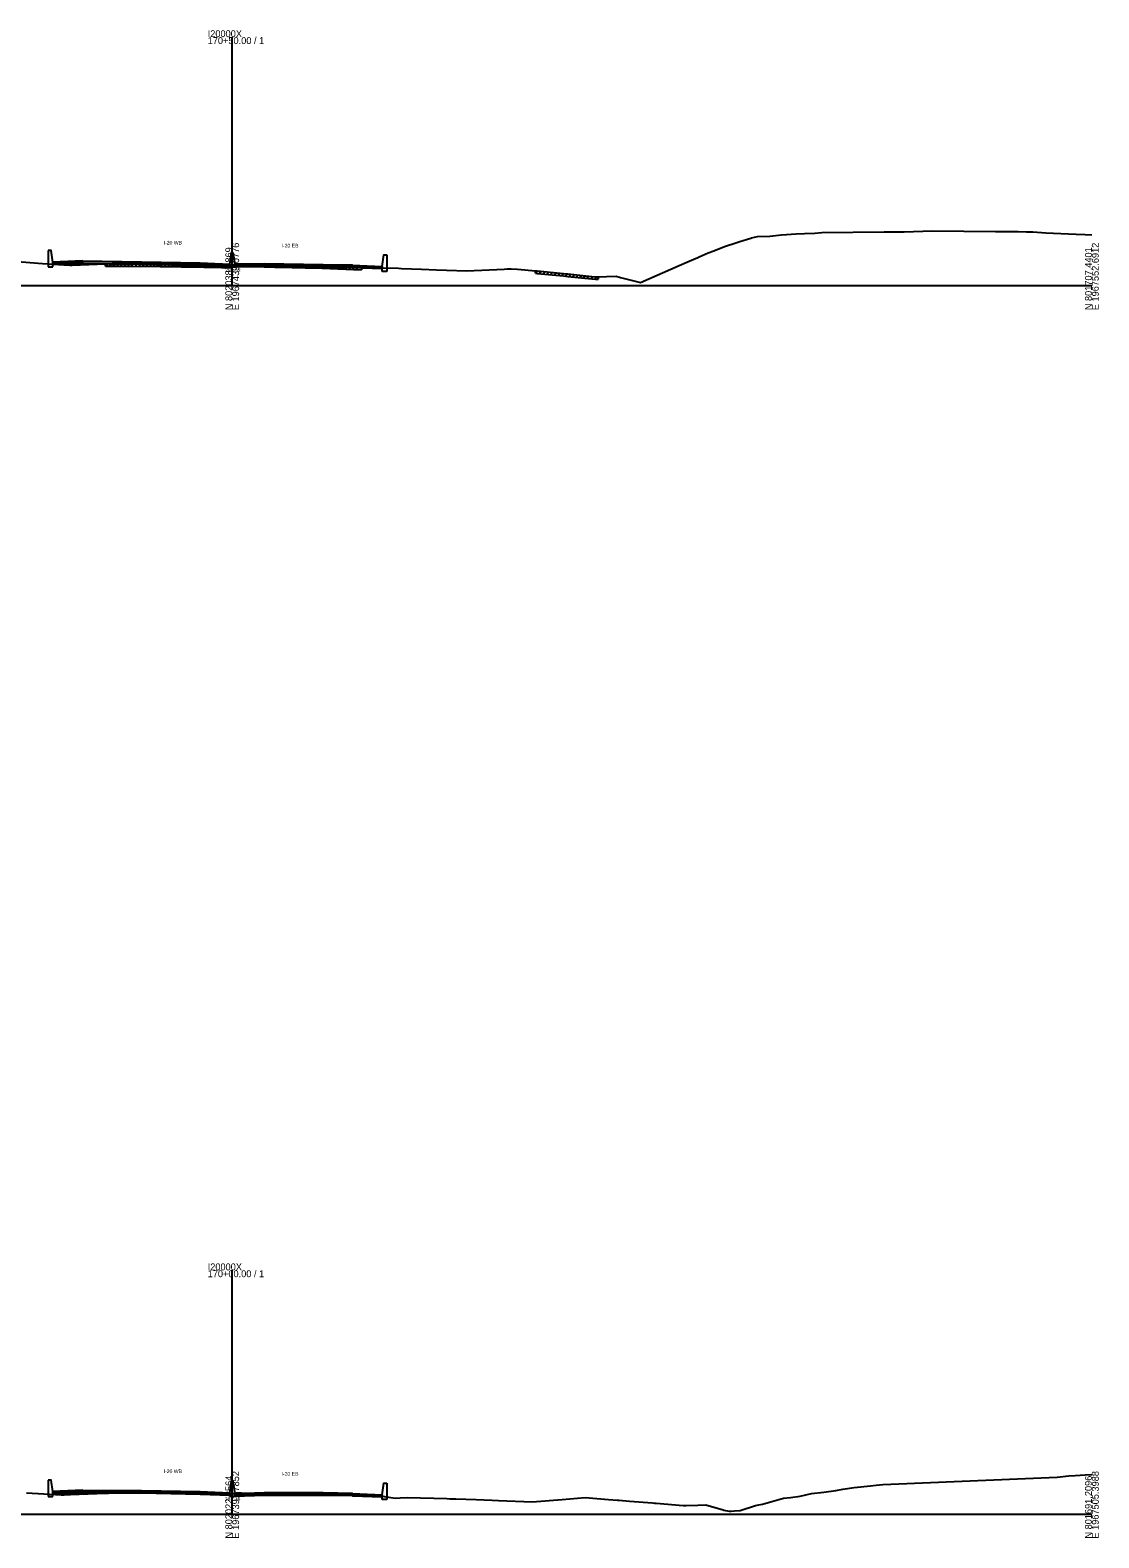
# Model space of a CAD drawing. Extents: x -4026 to 9638, y -10 to 19609.
# Drawn here: x 4268 to 4703, y 11490 to 12104 of the extents above; entities that cross this region are included whole.
import ezdxf

# ---------------------------------------------------------------- set-up
doc = ezdxf.new("R2010")
doc.units = 0
for name, color, linetype in [('RD_GPK_XS_Cell', 7, 'Continuous'), ('RD_TX_Misc1', 7, 'Continuous'), ('RD_XS_Base', 7, 'Continuous'), ('RD_XS_ExGround', 7, 'Continuous'), ('RD_XS_ExPaveRet', 7, 'Continuous'), ('RD_XS_MedBWall', 7, 'Continuous'), ('RD_XS_Pave', 7, 'Continuous'), ('RD_XS_PaveOvlay', 7, 'Continuous'), ('RD_XS_TX_Elev_EX', 7, 'Continuous')]:
    doc.layers.add(name, color=color, linetype=linetype)

msp = doc.modelspace()

# ---------------------------------------------------------------- linework, layer by layer
at = {"layer": 'RD_GPK_XS_Cell'}
for p, q in [((4350, 12000), (4350, 12101.15)), ((4000, 12000), (4350, 12000)), ((4350, 12000), (4700, 12000)), ((4350, 11500), (4350, 11599.2)), ((4000, 11500), (4350, 11500)), ((4350, 11500), (4700, 11500))]:
    msp.add_line(p, q, dxfattribs=at)
at = {"layer": 'RD_XS_Base'}
for points in [[(4289, 12009.75), (4277, 12009.27)], [(4277, 12009.27), (4277, 12008.6)], [(4277, 12008.6), (4289, 12009.08)], [(4337, 12008.92), (4313, 12009.4), (4289, 12009.75)], [(4289, 12009.75), (4289, 12009.08)], [(4289, 12009.75), (4289, 12009.75), (4289, 12009.08), (4289, 12009.08)], [(4289, 12009.08), (4313, 12008.73), (4337, 12008.25)], [(4337, 12008.25), (4337, 12008.92)], [(4349, 12008.44), (4337, 12008.92)], [(4337, 12008.25), (4349, 12007.77)], [(4349, 12007.77), (4349, 12008.44)], [(4351, 12008.47), (4363, 12008.55)], [(4351, 12007.8), (4351, 12008.47)], [(4363, 12007.88), (4351, 12007.8)], [(4363, 12007.88), (4363, 12008.55)], [(4363, 12008.55), (4387, 12008.2), (4399, 12007.95)], [(4399, 12007.28), (4387, 12007.53), (4363, 12007.88)], [(4399, 12007.95), (4399, 12007.95), (4399, 12007.28), (4399, 12007.28)], [(4399, 12007.28), (4399, 12007.95)], [(4399, 12007.95), (4411, 12007.47)], [(4399, 12007.28), (4399, 12007.95)], [(4411, 12006.8), (4399, 12007.28)], [(4411, 12007.47), (4411, 12006.8)], [(4289, 11509.32), (4277, 11508.84)], [(4277, 11508.84), (4277, 11508.17)], [(4277, 11508.17), (4289, 11508.65)], [(4337, 11508.82), (4313, 11509.31), (4289, 11509.32)], [(4289, 11509.32), (4289, 11508.65)], [(4289, 11509.32), (4289, 11509.32), (4289, 11508.65), (4289, 11508.65)], [(4289, 11508.65), (4313, 11508.64), (4337, 11508.15)], [(4337, 11508.15), (4337, 11508.82)], [(4349, 11508.35), (4337, 11508.82)], [(4337, 11508.15), (4349, 11507.68)], [(4349, 11507.68), (4349, 11508.35)], [(4351, 11507.83), (4363, 11508.28)], [(4351, 11507.16), (4351, 11507.83)], [(4363, 11507.61), (4351, 11507.16)], [(4363, 11507.61), (4363, 11508.28)], [(4363, 11508.28), (4387, 11508.26), (4399, 11508.02)], [(4399, 11507.35), (4387, 11507.59), (4363, 11507.61)], [(4399, 11508.02), (4399, 11508.02), (4399, 11507.35), (4399, 11507.35)], [(4399, 11507.35), (4399, 11508.02)], [(4399, 11508.01), (4411, 11507.53)], [(4399, 11507.34), (4399, 11508.01)], [(4411, 11506.86), (4399, 11507.34)], [(4411, 11507.53), (4411, 11506.86)]]:
    msp.add_lwpolyline(points, dxfattribs=at)
at = {"layer": 'RD_XS_ExGround'}
for points in [[(4260.86, 12009.93), (4272.74, 12008.98), (4281.43, 12008.48), (4283.89, 12008.37), (4284.8, 12008.4), (4298.41, 12008.9), (4308.66, 12008.99), (4320.64, 12008.86), (4329.23, 12008.71), (4332.04, 12008.66), (4338.37, 12008.57), (4343.07, 12008.51), (4345.58, 12008.44), (4348.36, 12008.36), (4349.27, 12008.44), (4350, 12008.52), (4352.94, 12008.85), (4356.17, 12008.79), (4358.67, 12008.74), (4367.35, 12008.52), (4369.17, 12008.47), (4379.63, 12008.3), (4380.79, 12008.28), (4386.63, 12008.07), (4402.68, 12007.48), (4404.18, 12007.45), (4410.93, 12007.29), (4417.7, 12007.06), (4418.95, 12007.03), (4427.07, 12006.71), (4433.21, 12006.47), (4437.23, 12006.32), (4445.48, 12006.03), (4460.68, 12006.76), (4461.98, 12006.81), (4463.58, 12006.9), (4466.19, 12006.68), (4473.53, 12006.06), (4474.15, 12006), (4484.86, 12004.95), (4485.83, 12004.85), (4486.69, 12004.77), (4496.39, 12003.79), (4497.96, 12003.64), (4498.99, 12003.59), (4502.39, 12003.74), (4506.31, 12003.82), (4508.1, 12003.35), (4516.22, 12001.33), (4532, 12008.24), (4535.11, 12009.61), (4537.93, 12010.77), (4539.63, 12011.51), (4540.05, 12011.68), (4543.77, 12013.32), (4546.14, 12014.17), (4550.4, 12015.89), (4555.04, 12017.39), (4556.72, 12018.03), (4561.13, 12019.35), (4561.46, 12019.43), (4563.86, 12019.99), (4568.93, 12020.17), (4573.66, 12020.66), (4579.59, 12021.05), (4583.02, 12021.19), (4587.23, 12021.4), (4590.04, 12021.59), (4615.48, 12021.87), (4622.79, 12021.87), (4623.23, 12021.91), (4623.54, 12021.94), (4635.04, 12022.35), (4660.82, 12022.08), (4669.99, 12021.98), (4673.32, 12021.93), (4675.95, 12021.89), (4681.27, 12021.53), (4693.57, 12021), (4697.32, 12020.84), (4700, 12020.74)], [(4266.25, 11508.69), (4280.39, 11507.88), (4281.58, 11507.76), (4284.12, 11507.91), (4298.57, 11508.5), (4299.59, 11508.53), (4308.68, 11508.77), (4313.31, 11508.74), (4320.62, 11508.71), (4326.83, 11508.63), (4331.85, 11508.55), (4339.17, 11508.45), (4343.08, 11508.4), (4346.96, 11508.29), (4349.07, 11508.23), (4350, 11508.34), (4350.66, 11508.42), (4351.92, 11508.58), (4353.77, 11508.59), (4358.21, 11508.56), (4367.05, 11508.47), (4369.15, 11508.44), (4380.27, 11508.43), (4380.61, 11508.41), (4392.47, 11507.98), (4402.39, 11507.61), (4407.81, 11507.5), (4410.64, 11507.42), (4412.01, 11507.17), (4416.39, 11506.42), (4418.36, 11506.54), (4421.36, 11506.76), (4437.37, 11506.29), (4438.56, 11506.25), (4441.03, 11506.18), (4449.3, 11505.86), (4455.77, 11505.64), (4458.45, 11505.5), (4472.1, 11504.97), (4484.36, 11505.98), (4493.7, 11506.71), (4503.16, 11505.97), (4506.9, 11505.66), (4507.59, 11505.6), (4511.72, 11505.27), (4521.04, 11504.53), (4521.86, 11504.46), (4522.6, 11504.39), (4533.6, 11503.48), (4533.97, 11503.46), (4534.87, 11503.42), (4539.59, 11503.66), (4542.84, 11503.77), (4549.83, 11501.68), (4550.21, 11501.57), (4552.33, 11501.23), (4553.17, 11501.1), (4554.54, 11501.25), (4556.8, 11501.47), (4563.03, 11503.46), (4564.42, 11503.76), (4565.91, 11504.02), (4574.46, 11506.4), (4577.33, 11506.76), (4581.28, 11507.27), (4585.87, 11508.34), (4590.88, 11508.96), (4595.81, 11509.62), (4598.54, 11510.18), (4603.16, 11510.75), (4609.92, 11511.52), (4612.2, 11511.77), (4614.88, 11512.01), (4618.15, 11512.12), (4685.89, 11515.06), (4690.64, 11515.49), (4693.16, 11515.71), (4697.26, 11516.02), (4700, 11516.07)]]:
    msp.add_lwpolyline(points, dxfattribs=at)
at = {"layer": 'RD_XS_ExPaveRet'}
for p, q in [((4298.41, 12007.9), (4299.42, 12008.91)), ((4298.41, 12007.9), (4298.41, 12008.9)), ((4298.41, 12007.9), (4308.66, 12007.99)), ((4299.91, 12007.92), (4300.92, 12008.92)), ((4301.41, 12007.93), (4302.42, 12008.94)), ((4302.91, 12007.94), (4303.92, 12008.95)), ((4304.41, 12007.95), (4305.42, 12008.96)), ((4305.91, 12007.97), (4306.92, 12008.97)), ((4307.41, 12007.98), (4308.42, 12008.99)), ((4308.66, 12007.99), (4320.64, 12007.86)), ((4308.91, 12007.99), (4309.9, 12008.97)), ((4310.41, 12007.97), (4311.4, 12008.96)), ((4311.91, 12007.95), (4312.9, 12008.94)), ((4313.41, 12007.94), (4314.4, 12008.93)), ((4314.91, 12007.92), (4315.9, 12008.91)), ((4316.41, 12007.9), (4317.4, 12008.89)), ((4317.91, 12007.89), (4318.9, 12008.88)), ((4319.41, 12007.87), (4320.4, 12008.86)), ((4320.64, 12007.86), (4329.23, 12007.71)), ((4320.91, 12007.85), (4321.89, 12008.84)), ((4322.41, 12007.83), (4323.39, 12008.81)), ((4323.91, 12007.8), (4324.89, 12008.78)), ((4325.41, 12007.77), (4326.39, 12008.76)), ((4326.91, 12007.75), (4327.89, 12008.73)), ((4328.41, 12007.72), (4329.39, 12008.71)), ((4329.23, 12007.71), (4332.04, 12007.66)), ((4329.91, 12007.7), (4330.89, 12008.68)), ((4331.41, 12007.67), (4332.39, 12008.65)), ((4332.04, 12007.66), (4338.37, 12007.57)), ((4332.91, 12007.64), (4333.9, 12008.63)), ((4334.41, 12007.62), (4335.4, 12008.61)), ((4335.91, 12007.6), (4336.9, 12008.59)), ((4337.41, 12007.58), (4338.4, 12008.57)), ((4338.37, 12007.57), (4343.07, 12007.51)), ((4338.91, 12007.56), (4339.9, 12008.55)), ((4340.41, 12007.54), (4341.4, 12008.53)), ((4341.91, 12007.52), (4342.9, 12008.51)), ((4343.07, 12007.51), (4345.58, 12007.44)), ((4343.41, 12007.5), (4344.39, 12008.47)), ((4344.91, 12007.46), (4345.89, 12008.43)), ((4345.58, 12007.44), (4348.36, 12007.36)), ((4346.41, 12007.42), (4347.39, 12008.39)), ((4347.91, 12007.38), (4348.95, 12008.41)), ((4348.36, 12007.36), (4349.27, 12007.44)), ((4349.27, 12007.44), (4350, 12007.52)), ((4349.41, 12007.46), (4350.54, 12008.58)), ((4350, 12007.52), (4352.94, 12007.85)), ((4350.91, 12007.62), (4352.04, 12008.75)), ((4352.41, 12007.79), (4353.46, 12008.84)), ((4352.94, 12007.85), (4356.17, 12007.79)), ((4353.91, 12007.83), (4354.89, 12008.81)), ((4355.41, 12007.8), (4356.39, 12008.78)), ((4356.17, 12007.79), (4358.67, 12007.74)), ((4356.91, 12007.77), (4357.89, 12008.75)), ((4358.41, 12007.74), (4359.39, 12008.72)), ((4358.67, 12007.74), (4367.35, 12007.52)), ((4359.91, 12007.71), (4360.89, 12008.68)), ((4361.41, 12007.67), (4362.39, 12008.64)), ((4362.91, 12007.63), (4363.89, 12008.61)), ((4364.41, 12007.59), (4365.39, 12008.57)), ((4365.91, 12007.56), (4366.89, 12008.53)), ((4367.35, 12007.52), (4369.17, 12007.47)), ((4367.41, 12007.52), (4368.38, 12008.49)), ((4368.91, 12007.48), (4369.89, 12008.46)), ((4369.17, 12007.47), (4379.63, 12007.3)), ((4370.41, 12007.45), (4371.4, 12008.44)), ((4371.91, 12007.43), (4372.9, 12008.41)), ((4373.41, 12007.4), (4374.4, 12008.39)), ((4374.91, 12007.38), (4375.9, 12008.36)), ((4376.41, 12007.35), (4377.4, 12008.34)), ((4377.91, 12007.33), (4378.9, 12008.31)), ((4379.41, 12007.3), (4380.39, 12008.29)), ((4379.63, 12007.3), (4380.79, 12007.28)), ((4380.79, 12007.28), (4386.63, 12007.07)), ((4380.91, 12007.28), (4381.88, 12008.24)), ((4382.41, 12007.22), (4383.38, 12008.19)), ((4383.91, 12007.17), (4384.88, 12008.13)), ((4385.41, 12007.11), (4386.38, 12008.08)), ((4386.63, 12007.07), (4402.68, 12006.48)), ((4386.91, 12007.06), (4387.88, 12008.03)), ((4388.41, 12007.01), (4389.38, 12007.97)), ((4389.91, 12006.95), (4390.88, 12007.92)), ((4391.41, 12006.9), (4392.38, 12007.86)), ((4392.91, 12006.84), (4393.88, 12007.81)), ((4394.41, 12006.79), (4395.38, 12007.75)), ((4395.91, 12006.73), (4396.88, 12007.7)), ((4397.41, 12006.68), (4398.38, 12007.64)), ((4398.91, 12006.62), (4399.88, 12007.59)), ((4400.41, 12006.57), (4401.38, 12007.53)), ((4402.68, 12007.48), (4402.68, 12006.48)), ((4473.53, 12005.06), (4473.53, 12006.06)), ((4473.53, 12005.06), (4474.44, 12005.97)), ((4473.53, 12005.06), (4474.15, 12005)), ((4474.15, 12005), (4484.86, 12003.95)), ((4475.03, 12004.91), (4475.94, 12005.82)), ((4476.53, 12004.77), (4477.44, 12005.68)), ((4478.03, 12004.62), (4478.94, 12005.53)), ((4479.53, 12004.47), (4480.44, 12005.38)), ((4481.03, 12004.32), (4481.94, 12005.23)), ((4482.53, 12004.18), (4483.44, 12005.09)), ((4484.03, 12004.03), (4484.94, 12004.94)), ((4484.86, 12003.95), (4485.83, 12003.85)), ((4485.53, 12003.88), (4486.44, 12004.8)), ((4485.83, 12003.85), (4486.69, 12003.77)), ((4486.69, 12003.77), (4496.39, 12002.79)), ((4487.03, 12003.74), (4487.93, 12004.65)), ((4488.53, 12003.59), (4489.43, 12004.49)), ((4490.03, 12003.43), (4490.93, 12004.34)), ((4491.53, 12003.28), (4492.43, 12004.19)), ((4493.03, 12003.13), (4493.93, 12004.04)), ((4494.53, 12002.98), (4495.43, 12003.88)), ((4496.03, 12002.82), (4496.94, 12003.74)), ((4496.39, 12002.79), (4497.96, 12002.64)), ((4497.53, 12002.68), (4498.46, 12003.61)), ((4497.96, 12002.64), (4498.99, 12002.59)), ((4498.99, 12003.59), (4498.99, 12002.59))]:
    msp.add_line(p, q, dxfattribs=at)
at = {"layer": 'RD_XS_MedBWall'}
for points in [[(4277, 12009.61), (4276.25, 12014.28), (4275, 12014.28)], [(4275, 12014.28), (4275, 12007.61)], [(4349, 12008.77), (4349.75, 12013.46), (4350.25, 12013.46), (4351, 12008.79)], [(4411, 12007.81), (4411.75, 12012.48), (4413, 12012.48)], [(4413, 12012.48), (4413, 12005.81)], [(4275, 12007.61), (4277, 12007.61)], [(4277, 12007.61), (4277, 12009.61)], [(4349, 12007.77), (4349, 12008.77)], [(4351, 12007.77), (4349, 12007.77)], [(4351, 12008.79), (4351, 12007.77)], [(4411, 12005.81), (4411, 12007.81)], [(4413, 12005.81), (4411, 12005.81)], [(4277, 11509.18), (4276.25, 11513.85), (4275, 11513.85)], [(4275, 11513.85), (4275, 11507.18)], [(4349, 11508.68), (4349.75, 11513.35)], [(4349.75, 11513.35), (4350.25, 11513.35), (4351, 11508.16)], [(4275, 11507.18), (4277, 11507.18)], [(4277, 11507.18), (4277, 11509.18)], [(4349, 11507.16), (4349, 11508.35), (4349, 11508.68)], [(4351, 11507.16), (4349, 11507.16)], [(4351, 11508.16), (4351, 11507.83), (4351, 11507.16)], [(4411, 11507.87), (4411.75, 11512.54), (4413, 11512.54)], [(4411, 11505.87), (4411, 11507.87)], [(4413, 11512.54), (4413, 11505.87)], [(4413, 11505.87), (4411, 11505.87)]]:
    msp.add_lwpolyline(points, dxfattribs=at)
at = {"layer": 'RD_XS_Pave'}
for points in [[(4289, 12009.92), (4277, 12009.44)], [(4289, 12009.92), (4289, 12009.92), (4289, 12009.75), (4289, 12009.75)], [(4289, 12009.75), (4289, 12009.92)], [(4289, 12009.92), (4313, 12009.57), (4337, 12009.09)], [(4277, 12009.27), (4289, 12009.75)], [(4277, 12009.44), (4277, 12009.27)], [(4337, 12008.92), (4313, 12009.4), (4289, 12009.75)], [(4337, 12009.09), (4349, 12008.61)], [(4337, 12008.92), (4337, 12009.09)], [(4349, 12008.44), (4337, 12008.92)], [(4349, 12008.61), (4349, 12008.44)], [(4363, 12008.72), (4351, 12008.64)], [(4351, 12008.64), (4351, 12008.47)], [(4351, 12008.47), (4363, 12008.55)], [(4399, 12008.12), (4387, 12008.36), (4363, 12008.72)], [(4363, 12008.72), (4363, 12008.55)], [(4363, 12008.55), (4387, 12008.2), (4399, 12007.95)], [(4399, 12008.12), (4399, 12008.12), (4399, 12007.95), (4399, 12007.95)], [(4399, 12007.95), (4399, 12008.12)], [(4399, 12008.12), (4411, 12007.64)], [(4399, 12007.95), (4399, 12008.12)], [(4411, 12007.47), (4399, 12007.95)], [(4411, 12007.64), (4411, 12007.47)], [(4289, 11509.49), (4277, 11509.01)], [(4277, 11508.84), (4289, 11509.32)], [(4277, 11509.01), (4277, 11508.84)], [(4289, 11509.49), (4289, 11509.49), (4289, 11509.32), (4289, 11509.32)], [(4289, 11509.32), (4289, 11509.49)], [(4289, 11509.49), (4313, 11509.47), (4337, 11508.99)], [(4337, 11508.82), (4313, 11509.31), (4289, 11509.32)], [(4337, 11508.99), (4349, 11508.52)], [(4337, 11508.82), (4337, 11508.99)], [(4349, 11508.35), (4337, 11508.82)], [(4349, 11508.52), (4349, 11508.35)], [(4363, 11508.45), (4351, 11508)], [(4351, 11507.83), (4363, 11508.28)], [(4351, 11508), (4351, 11507.83)], [(4399, 11508.19), (4387, 11508.43), (4363, 11508.45)], [(4363, 11508.45), (4363, 11508.28)], [(4363, 11508.28), (4387, 11508.26), (4399, 11508.02)], [(4399, 11508.19), (4399, 11508.19), (4399, 11508.02), (4399, 11508.02)], [(4399, 11508.02), (4399, 11508.19)], [(4399, 11508.18), (4411, 11507.7)], [(4399, 11508.01), (4399, 11508.18)], [(4411, 11507.53), (4399, 11508.01)], [(4411, 11507.7), (4411, 11507.53)]]:
    msp.add_lwpolyline(points, dxfattribs=at)
at = {"layer": 'RD_XS_PaveOvlay'}
for points in [[(4289, 12010.09), (4277, 12009.61)], [(4277, 12009.44), (4289, 12009.92)], [(4289, 12010.09), (4313, 12009.73), (4337, 12009.25)], [(4289, 12009.92), (4289, 12010.09)], [(4289, 12010.09), (4289, 12010.09), (4289, 12009.92), (4289, 12009.92)], [(4337, 12009.09), (4313, 12009.57), (4289, 12009.92)], [(4277, 12009.61), (4277, 12009.44)], [(4337, 12009.25), (4337, 12009.09)], [(4337, 12009.25), (4349, 12008.77)], [(4349, 12008.61), (4337, 12009.09)], [(4349, 12008.77), (4349, 12008.61)], [(4363, 12008.89), (4351, 12008.79)], [(4351, 12008.79), (4351, 12008.64)], [(4351, 12008.64), (4363, 12008.72)], [(4399, 12008.29), (4387, 12008.53), (4363, 12008.89)], [(4363, 12008.89), (4363, 12008.72)], [(4363, 12008.72), (4387, 12008.36), (4399, 12008.12)], [(4399, 12008.29), (4411, 12007.81)], [(4399, 12008.12), (4399, 12008.29)], [(4399, 12008.12), (4399, 12008.29)], [(4399, 12008.29), (4399, 12008.29), (4399, 12008.12), (4399, 12008.12)], [(4411, 12007.64), (4399, 12008.12)], [(4411, 12007.81), (4411, 12007.64)], [(4289, 11509.66), (4277, 11509.18)], [(4277, 11509.01), (4289, 11509.49)], [(4277, 11509.18), (4277, 11509.01)], [(4289, 11509.66), (4313, 11509.64), (4337, 11509.16)], [(4289, 11509.49), (4289, 11509.66)], [(4289, 11509.66), (4289, 11509.66), (4289, 11509.49), (4289, 11509.49)], [(4337, 11508.99), (4313, 11509.47), (4289, 11509.49)], [(4337, 11509.16), (4337, 11508.99)], [(4337, 11509.16), (4349, 11508.68)], [(4349, 11508.52), (4337, 11508.99)], [(4349, 11508.68), (4349, 11508.52)], [(4363, 11508.62), (4351, 11508.16)], [(4351, 11508), (4363, 11508.45)], [(4351, 11508.16), (4351, 11508)], [(4399, 11508.35), (4387, 11508.59), (4363, 11508.62)], [(4363, 11508.62), (4363, 11508.45)], [(4363, 11508.45), (4387, 11508.43), (4399, 11508.19)], [(4399, 11508.35), (4411, 11507.87)], [(4399, 11508.18), (4399, 11508.35)], [(4399, 11508.19), (4399, 11508.35)], [(4399, 11508.35), (4399, 11508.35), (4399, 11508.19), (4399, 11508.19)], [(4411, 11507.7), (4399, 11508.18)], [(4411, 11507.87), (4411, 11507.7)]]:
    msp.add_lwpolyline(points, dxfattribs=at)

# ---------------------------------------------------------------- texts
at = {"layer": 'RD_GPK_XS_Cell'}
for s, p in [('I20000X', (4340, 12101.15)), ('170+50.00 / 1', (4340, 12098.35)), ('170+00.00 / 1', (4340, 11596.4)), ('I20000X', (4340, 11599.2))]:
    msp.add_text(s, height=2.8, dxfattribs=at).set_placement(p)
for s, p in [('E 1967439.0776', (4352.8, 11990)), ('E 1967552.6912', (4702.8, 11990)), ('N 802038.4869', (4350, 11990)), ('N 801707.4401', (4700, 11990)), ('N 802022.2564', (4350, 11490)), ('E 1967391.7852', (4352.8, 11490)), ('N 801691.2096', (4700, 11490)), ('E 1967505.3988', (4702.8, 11490))]:
    msp.add_text(s, height=2.8, rotation=90, dxfattribs=at).set_placement(p)
at = {"layer": 'RD_TX_Misc1'}
for s, p in [('I-20 WB', (4322.06, 12016.73)), ('I-20 EB', (4370.06, 12015.53)), ('I-20 WB', (4322.06, 11516.64)), ('I-20 EB', (4370.06, 11515.59))]:
    msp.add_text(s, height=1.5, dxfattribs=at).set_placement(p)
at = {"layer": 'RD_XS_TX_Elev_EX'}
for s, p in [('288.52', (4347.05, 12005.52)), ('287.34', (4346.98, 11505.34))]:
    msp.add_text(s, height=1.5, dxfattribs=at).set_placement(p)

doc.saveas('drawing.dxf')
